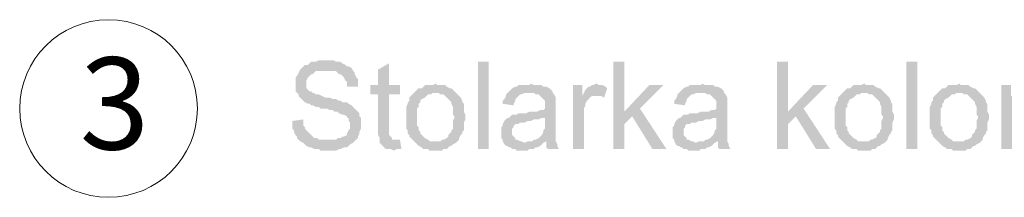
# Model space of a CAD drawing. Header units: millimetres. Extents: x -14047 to 49934, y -21523 to 14989.
# Tile 382 of 580: x 21527 to 21794, y 3749 to 3797. Entities that reach past the tile are written whole.
import ezdxf

# ---------------------------------------------------------------- set-up
doc = ezdxf.new("R2010")
doc.units = ezdxf.units.MM
doc.layers.add('C00-00-00', color=7, linetype='Continuous')
doc.styles.get("Standard").update_dxf_attribs({"font": 'arial.ttf'})

msp = doc.modelspace()

# ---------------------------------------------------------------- hatches: boundary and pattern name
at = {"layer": 'C00-00-00'}
h = msp.add_hatch(color=256, dxfattribs=at)
h.dxf.hatch_style = 2
h.paths.add_polyline_path([(21609.51, 3785.779), (21607.816, 3785.779), (21606.97, 3785.355), (21605.7, 3785.355), (21605.276, 3784.932), (21604.853, 3784.509), (21604.006, 3784.509), (21603.583, 3784.085), (21603.16, 3783.662), (21602.736, 3783.239), (21602.313, 3782.392), (21601.89, 3781.545), (21601.466, 3781.122), (21601.466, 3777.312), (21601.89, 3776.889), (21602.313, 3776.465), (21602.313, 3776.042), (21602.736, 3775.619), (21603.16, 3775.195), (21603.583, 3774.772), (21604.006, 3774.349), (21604.853, 3773.925), (21605.276, 3773.925), (21605.7, 3773.502), (21606.123, 3773.502), (21606.97, 3773.079), (21607.816, 3773.079), (21608.24, 3772.655), (21609.933, 3772.655), (21610.78, 3772.232), (21611.626, 3772.232), (21612.05, 3771.809), (21612.896, 3771.809), (21613.32, 3771.385), (21614.166, 3770.962), (21614.59, 3770.962), (21615.436, 3770.539), (21615.436, 3770.115), (21615.86, 3770.115), (21615.86, 3769.269), (21616.283, 3768.845), (21616.283, 3767.999), (21616.283, 3767.152), (21615.86, 3766.729), (21615.436, 3765.882), (21615.436, 3765.459), (21614.59, 3765.035), (21614.166, 3765.035), (21613.743, 3764.612), (21612.896, 3764.612), (21612.473, 3764.189), (21602.313, 3764.189), (21602.736, 3763.765), (21603.583, 3763.342), (21604.006, 3762.919), (21604.43, 3762.495), (21605.276, 3762.072), (21605.7, 3762.072), (21606.546, 3761.649), (21607.816, 3761.649), (21608.24, 3761.225), (21612.473, 3761.225), (21613.32, 3761.649), (21613.743, 3761.649), (21614.59, 3762.072), (21615.436, 3762.072), (21615.86, 3762.495), (21616.283, 3762.919), (21617.13, 3763.342), (21617.553, 3763.765), (21617.976, 3764.189), (21618.4, 3764.612), (21618.4, 3765.035), (21618.823, 3765.882), (21618.823, 3766.305), (21619.246, 3767.152), (21619.246, 3770.115), (21618.823, 3770.539), (21618.823, 3771.385), (21618.4, 3771.809), (21617.976, 3772.232), (21617.553, 3772.655), (21617.13, 3773.079), (21616.706, 3773.502), (21615.86, 3773.925), (21615.436, 3774.349), (21614.166, 3774.349), (21613.743, 3774.772), (21613.32, 3774.772), (21612.473, 3775.195), (21611.626, 3775.195), (21610.78, 3775.619), (21609.51, 3775.619), (21608.663, 3776.042), (21607.816, 3776.465), (21606.97, 3776.465), (21606.546, 3776.889), (21606.123, 3776.889), (21605.7, 3777.312), (21605.276, 3777.312), (21604.853, 3777.735), (21604.43, 3778.159), (21604.43, 3780.275), (21604.853, 3781.122), (21605.276, 3781.545), (21605.7, 3781.969), (21606.123, 3781.969), (21606.546, 3782.392), (21606.97, 3782.815), (21617.13, 3782.815), (21616.706, 3783.662), (21615.86, 3784.085), (21615.436, 3784.085), (21615.013, 3784.509), (21614.166, 3784.932), (21613.743, 3785.355), (21612.473, 3785.355), (21611.626, 3785.779), (21610.356, 3785.779)])
h = msp.add_hatch(color=256, dxfattribs=at)
h.dxf.hatch_style = 2
h.paths.add_polyline_path([(21626.866, 3784.932), (21623.903, 3783.239), (21623.903, 3779.005), (21621.786, 3779.005), (21621.786, 3776.465), (21623.903, 3776.465), (21623.903, 3765.459), (21624.326, 3764.612), (21624.326, 3764.189), (21628.56, 3764.189), (21627.713, 3764.189), (21627.713, 3764.612), (21627.29, 3765.035), (21626.866, 3765.459), (21626.866, 3776.465), (21629.83, 3776.465), (21629.83, 3779.005), (21626.866, 3779.005)])
h = msp.add_hatch(color=256, dxfattribs=at)
h.dxf.hatch_style = 2
h.paths.add_polyline_path([(21650.996, 3785.355), (21650.996, 3761.649), (21653.96, 3761.649), (21653.96, 3785.355)])
h = msp.add_hatch(color=256, dxfattribs=at)
h.dxf.hatch_style = 2
h.paths.add_polyline_path([(21690.79, 3785.355), (21687.826, 3785.355), (21687.826, 3761.649), (21690.79, 3761.649), (21690.79, 3768.422), (21692.906, 3770.539), (21690.79, 3771.809)])
h = msp.add_hatch(color=256, dxfattribs=at)
h.dxf.hatch_style = 2
h.paths.add_polyline_path([(21735.24, 3785.355), (21732.276, 3785.355), (21732.276, 3761.649), (21735.24, 3761.649), (21735.24, 3768.422), (21737.356, 3770.539), (21735.24, 3771.809)])
h = msp.add_hatch(color=256, dxfattribs=at)
h.dxf.hatch_style = 2
h.paths.add_polyline_path([(21767.413, 3785.355), (21767.413, 3761.649), (21770.376, 3761.649), (21770.376, 3785.355)])
h = msp.add_hatch(color=256, dxfattribs=at)
h.dxf.hatch_style = 2
h.paths.add_polyline_path([(21617.13, 3782.815), (21609.933, 3782.815), (21612.473, 3782.815), (21612.896, 3782.392), (21613.32, 3781.969), (21613.743, 3781.969), (21614.166, 3781.545), (21614.59, 3781.122), (21615.013, 3780.275), (21615.436, 3779.852), (21615.436, 3778.582), (21618.4, 3778.582), (21618.4, 3780.699), (21617.976, 3781.122), (21617.553, 3781.969), (21617.553, 3782.392)])
h = msp.add_hatch(color=256, dxfattribs=at)
h.dxf.hatch_style = 2
h.paths.add_polyline_path([(21639.566, 3779.429), (21638.72, 3779.005), (21636.603, 3779.005), (21636.18, 3778.582), (21635.756, 3778.159), (21634.91, 3778.159), (21634.486, 3777.735), (21634.063, 3777.312), (21633.64, 3776.889), (21640.413, 3776.889), (21640.836, 3776.465), (21641.683, 3776.465), (21642.106, 3776.042), (21642.53, 3775.619), (21642.953, 3775.195), (21643.376, 3774.772), (21643.8, 3774.349), (21643.8, 3773.925), (21644.223, 3773.079), (21644.223, 3770.962), (21644.646, 3770.539), (21644.646, 3770.115), (21644.223, 3769.269), (21644.223, 3767.152), (21643.8, 3766.729), (21643.8, 3766.305), (21643.376, 3765.882), (21642.953, 3765.459), (21642.953, 3765.035), (21642.53, 3764.612), (21641.683, 3764.189), (21641.26, 3764.189), (21640.836, 3763.765), (21633.64, 3763.765), (21634.063, 3763.342), (21634.486, 3762.919), (21634.91, 3762.495), (21635.756, 3762.072), (21636.18, 3761.649), (21637.45, 3761.649), (21637.873, 3761.225), (21641.26, 3761.225), (21641.683, 3761.649), (21642.53, 3761.649), (21642.953, 3762.072), (21643.376, 3762.495), (21643.8, 3762.495), (21644.223, 3762.919), (21645.07, 3763.342), (21645.493, 3763.765), (21645.916, 3764.189), (21645.916, 3764.612), (21646.34, 3765.459), (21646.763, 3765.882), (21646.763, 3766.305), (21647.186, 3766.729), (21647.186, 3768.845), (21647.61, 3769.692), (21647.61, 3770.962), (21647.186, 3771.809), (21647.186, 3773.925), (21646.763, 3774.349), (21646.763, 3774.772), (21646.34, 3775.619), (21645.916, 3776.042), (21645.493, 3776.465), (21645.07, 3776.889), (21644.646, 3777.312), (21644.223, 3777.735), (21643.8, 3778.159), (21643.376, 3778.159), (21642.53, 3778.582), (21642.106, 3779.005), (21639.99, 3779.005)])
h = msp.add_hatch(color=256, dxfattribs=at)
h.dxf.hatch_style = 2
h.paths.add_polyline_path([(21665.39, 3779.429), (21664.966, 3779.005), (21662.003, 3779.005), (21661.58, 3778.582), (21661.156, 3778.582), (21660.31, 3778.159), (21659.886, 3777.735), (21659.463, 3777.312), (21659.04, 3776.889), (21666.236, 3776.889), (21666.66, 3776.465), (21667.506, 3776.465), (21667.93, 3776.042), (21668.353, 3775.619), (21668.776, 3775.195), (21669.2, 3774.772), (21669.2, 3772.655), (21668.776, 3772.232), (21667.93, 3772.232), (21667.083, 3771.809), (21664.966, 3771.809), (21664.12, 3771.385), (21662.003, 3771.385), (21661.58, 3770.962), (21660.31, 3770.962), (21659.886, 3770.539), (21669.2, 3770.115), (21669.2, 3767.152), (21668.776, 3766.729), (21668.776, 3766.305), (21668.353, 3765.459), (21667.93, 3765.035), (21667.506, 3764.612), (21666.66, 3764.189), (21666.236, 3764.189), (21665.813, 3763.765), (21669.623, 3763.765), (21669.623, 3762.072), (21670.046, 3761.649), (21673.01, 3761.649), (21672.586, 3762.495), (21672.586, 3762.919), (21672.163, 3763.765), (21672.163, 3772.655), (21672.163, 3775.619), (21671.74, 3776.465), (21671.316, 3776.889), (21671.316, 3777.312), (21670.893, 3777.735), (21670.47, 3778.159), (21669.623, 3778.582), (21668.776, 3778.582), (21668.353, 3779.005), (21666.236, 3779.005)])
h = msp.add_hatch(color=256, dxfattribs=at)
h.dxf.hatch_style = 2
h.paths.add_polyline_path([(21683.17, 3779.429), (21682.323, 3779.005), (21681.9, 3779.005), (21681.476, 3778.582), (21681.053, 3778.582), (21680.63, 3778.159), (21680.206, 3777.735), (21679.783, 3776.889), (21679.36, 3776.042), (21684.44, 3776.042), (21685.286, 3775.619), (21686.133, 3778.159), (21685.71, 3778.582), (21684.863, 3779.005), (21684.016, 3779.005)])
h = msp.add_hatch(color=256, dxfattribs=at)
h.dxf.hatch_style = 2
h.paths.add_polyline_path([(21711.956, 3779.429), (21711.533, 3779.005), (21708.57, 3779.005), (21708.146, 3778.582), (21707.723, 3778.582), (21706.876, 3778.159), (21706.453, 3777.735), (21706.03, 3777.312), (21705.606, 3776.889), (21712.803, 3776.889), (21713.226, 3776.465), (21714.073, 3776.465), (21714.496, 3776.042), (21714.92, 3775.619), (21715.343, 3775.195), (21715.766, 3774.772), (21715.766, 3772.655), (21715.343, 3772.232), (21714.496, 3772.232), (21713.65, 3771.809), (21711.533, 3771.809), (21710.686, 3771.385), (21708.57, 3771.385), (21708.146, 3770.962), (21706.876, 3770.962), (21706.453, 3770.539), (21715.766, 3770.115), (21715.766, 3767.152), (21715.343, 3766.729), (21715.343, 3766.305), (21714.92, 3765.459), (21714.496, 3765.035), (21714.073, 3764.612), (21713.226, 3764.189), (21712.803, 3764.189), (21712.38, 3763.765), (21716.19, 3763.765), (21716.19, 3762.072), (21716.613, 3761.649), (21719.576, 3761.649), (21719.153, 3762.495), (21719.153, 3762.919), (21718.73, 3763.765), (21718.73, 3772.655), (21718.73, 3775.619), (21718.306, 3776.465), (21717.883, 3776.889), (21717.883, 3777.312), (21717.46, 3777.735), (21717.036, 3778.159), (21716.19, 3778.582), (21715.343, 3778.582), (21714.92, 3779.005), (21712.803, 3779.005)])
h = msp.add_hatch(color=256, dxfattribs=at)
h.dxf.hatch_style = 2
h.paths.add_polyline_path([(21755.983, 3779.429), (21755.136, 3779.005), (21753.02, 3779.005), (21752.596, 3778.582), (21752.173, 3778.159), (21751.326, 3778.159), (21750.903, 3777.735), (21750.48, 3777.312), (21750.056, 3776.889), (21756.83, 3776.889), (21757.253, 3776.465), (21758.1, 3776.465), (21758.523, 3776.042), (21758.946, 3775.619), (21759.37, 3775.195), (21759.793, 3774.772), (21760.216, 3774.349), (21760.216, 3773.925), (21760.64, 3773.079), (21760.64, 3770.962), (21761.063, 3770.539), (21761.063, 3770.115), (21760.64, 3769.269), (21760.64, 3767.152), (21760.216, 3766.729), (21760.216, 3766.305), (21759.793, 3765.882), (21759.37, 3765.459), (21759.37, 3765.035), (21758.946, 3764.612), (21758.1, 3764.189), (21757.676, 3764.189), (21757.253, 3763.765), (21750.056, 3763.765), (21750.48, 3763.342), (21750.903, 3762.919), (21751.326, 3762.495), (21752.173, 3762.072), (21752.596, 3761.649), (21753.866, 3761.649), (21754.29, 3761.225), (21757.676, 3761.225), (21758.1, 3761.649), (21758.946, 3761.649), (21759.37, 3762.072), (21759.793, 3762.495), (21760.216, 3762.495), (21760.64, 3762.919), (21761.486, 3763.342), (21761.91, 3763.765), (21762.333, 3764.189), (21762.333, 3764.612), (21762.756, 3765.459), (21763.18, 3765.882), (21763.18, 3766.305), (21763.603, 3766.729), (21763.603, 3768.845), (21764.026, 3769.692), (21764.026, 3770.962), (21763.603, 3771.809), (21763.603, 3773.925), (21763.18, 3774.349), (21763.18, 3774.772), (21762.756, 3775.619), (21762.333, 3776.042), (21761.91, 3776.465), (21761.486, 3776.889), (21761.063, 3777.312), (21760.64, 3777.735), (21760.216, 3778.159), (21759.793, 3778.159), (21758.946, 3778.582), (21758.523, 3779.005), (21756.406, 3779.005)])
h = msp.add_hatch(color=256, dxfattribs=at)
h.dxf.hatch_style = 2
h.paths.add_polyline_path([(21781.806, 3779.429), (21780.96, 3779.005), (21778.843, 3779.005), (21778.42, 3778.582), (21777.996, 3778.159), (21777.15, 3778.159), (21776.726, 3777.735), (21776.303, 3777.312), (21775.88, 3776.889), (21782.653, 3776.889), (21783.076, 3776.465), (21783.923, 3776.465), (21784.346, 3776.042), (21784.77, 3775.619), (21785.193, 3775.195), (21785.616, 3774.772), (21786.04, 3774.349), (21786.04, 3773.925), (21786.463, 3773.079), (21786.463, 3770.962), (21786.886, 3770.539), (21786.886, 3770.115), (21786.463, 3769.269), (21786.463, 3767.152), (21786.04, 3766.729), (21786.04, 3766.305), (21785.616, 3765.882), (21785.193, 3765.459), (21785.193, 3765.035), (21784.77, 3764.612), (21783.923, 3764.189), (21783.5, 3764.189), (21783.076, 3763.765), (21775.88, 3763.765), (21776.303, 3763.342), (21776.726, 3762.919), (21777.15, 3762.495), (21777.996, 3762.072), (21778.42, 3761.649), (21779.69, 3761.649), (21780.113, 3761.225), (21783.5, 3761.225), (21783.923, 3761.649), (21784.77, 3761.649), (21785.193, 3762.072), (21785.616, 3762.495), (21786.04, 3762.495), (21786.463, 3762.919), (21787.31, 3763.342), (21787.733, 3763.765), (21788.156, 3764.189), (21788.156, 3764.612), (21788.58, 3765.459), (21789.003, 3765.882), (21789.003, 3766.305), (21789.426, 3766.729), (21789.426, 3768.845), (21789.85, 3769.692), (21789.85, 3770.962), (21789.426, 3771.809), (21789.426, 3773.925), (21789.003, 3774.349), (21789.003, 3774.772), (21788.58, 3775.619), (21788.156, 3776.042), (21787.733, 3776.465), (21787.31, 3776.889), (21786.886, 3777.312), (21786.463, 3777.735), (21786.04, 3778.159), (21785.616, 3778.159), (21784.77, 3778.582), (21784.346, 3779.005), (21782.23, 3779.005)])
h = msp.add_hatch(color=256, dxfattribs=at)
h.dxf.hatch_style = 2
h.paths.add_polyline_path([(21633.64, 3776.889), (21633.216, 3776.465), (21632.793, 3776.042), (21632.37, 3775.619), (21632.37, 3774.772), (21631.946, 3774.349), (21631.946, 3773.925), (21631.523, 3773.079), (21631.523, 3770.115), (21631.523, 3767.152), (21631.946, 3766.729), (21631.946, 3765.882), (21632.37, 3765.459), (21632.37, 3765.035), (21632.793, 3764.612), (21633.216, 3764.189), (21633.64, 3763.765), (21639.566, 3763.765), (21637.873, 3763.765), (21637.45, 3764.189), (21636.603, 3764.612), (21636.18, 3765.035), (21635.756, 3765.459), (21635.333, 3765.882), (21635.333, 3766.305), (21634.91, 3766.729), (21634.91, 3767.575), (21634.486, 3767.999), (21634.486, 3770.115), (21634.486, 3772.655), (21634.91, 3773.079), (21634.91, 3773.925), (21635.333, 3774.349), (21635.333, 3774.772), (21635.756, 3775.195), (21636.603, 3775.619), (21637.026, 3776.042), (21637.45, 3776.465), (21638.296, 3776.465), (21638.72, 3776.889), (21639.566, 3776.889)])
h = msp.add_hatch(color=256, dxfattribs=at)
h.dxf.hatch_style = 2
h.paths.add_polyline_path([(21659.04, 3776.889), (21658.616, 3776.465), (21658.616, 3776.042), (21658.193, 3775.195), (21657.77, 3774.772), (21657.77, 3773.925), (21660.733, 3773.502), (21660.733, 3773.925), (21661.156, 3774.772), (21661.156, 3775.195), (21661.58, 3775.619), (21662.003, 3776.042), (21662.426, 3776.465), (21662.85, 3776.465), (21663.696, 3776.889), (21664.966, 3776.889)])
h = msp.add_hatch(color=256, dxfattribs=at)
h.dxf.hatch_style = 2
h.paths.add_polyline_path([(21679.36, 3779.005), (21676.82, 3779.005), (21676.82, 3761.649), (21679.783, 3761.649), (21679.783, 3772.655), (21680.206, 3773.502), (21680.206, 3773.925), (21680.63, 3774.772), (21681.053, 3775.195), (21681.476, 3775.619), (21681.9, 3776.042), (21683.17, 3776.042), (21679.36, 3776.042)])
h = msp.add_hatch(color=256, dxfattribs=at)
h.dxf.hatch_style = 2
h.paths.add_polyline_path([(21701.373, 3779.005), (21697.563, 3779.005), (21690.79, 3771.809), (21692.906, 3770.539), (21698.41, 3761.649), (21702.22, 3761.649), (21695.023, 3772.655)])
h = msp.add_hatch(color=256, dxfattribs=at)
h.dxf.hatch_style = 2
h.paths.add_polyline_path([(21705.606, 3776.889), (21705.183, 3776.465), (21705.183, 3776.042), (21704.76, 3775.195), (21704.336, 3774.772), (21704.336, 3773.925), (21707.3, 3773.502), (21707.3, 3773.925), (21707.723, 3774.772), (21707.723, 3775.195), (21708.146, 3775.619), (21708.57, 3776.042), (21708.993, 3776.465), (21709.416, 3776.465), (21710.263, 3776.889), (21711.533, 3776.889)])
h = msp.add_hatch(color=256, dxfattribs=at)
h.dxf.hatch_style = 2
h.paths.add_polyline_path([(21745.823, 3779.005), (21742.013, 3779.005), (21735.24, 3771.809), (21737.356, 3770.539), (21742.86, 3761.649), (21746.67, 3761.649), (21739.473, 3772.655)])
h = msp.add_hatch(color=256, dxfattribs=at)
h.dxf.hatch_style = 2
h.paths.add_polyline_path([(21750.056, 3776.889), (21749.633, 3776.465), (21749.21, 3776.042), (21748.786, 3775.619), (21748.786, 3774.772), (21748.363, 3774.349), (21748.363, 3773.925), (21747.94, 3773.079), (21747.94, 3770.115), (21747.94, 3767.152), (21748.363, 3766.729), (21748.363, 3765.882), (21748.786, 3765.459), (21748.786, 3765.035), (21749.21, 3764.612), (21749.633, 3764.189), (21750.056, 3763.765), (21755.983, 3763.765), (21754.29, 3763.765), (21753.866, 3764.189), (21753.02, 3764.612), (21752.596, 3765.035), (21752.173, 3765.459), (21751.75, 3765.882), (21751.75, 3766.305), (21751.326, 3766.729), (21751.326, 3767.575), (21750.903, 3767.999), (21750.903, 3770.115), (21750.903, 3772.655), (21751.326, 3773.079), (21751.326, 3773.925), (21751.75, 3774.349), (21751.75, 3774.772), (21752.173, 3775.195), (21753.02, 3775.619), (21753.443, 3776.042), (21753.866, 3776.465), (21754.713, 3776.465), (21755.136, 3776.889), (21755.983, 3776.889)])
h = msp.add_hatch(color=256, dxfattribs=at)
h.dxf.hatch_style = 2
h.paths.add_polyline_path([(21775.88, 3776.889), (21775.456, 3776.465), (21775.033, 3776.042), (21774.61, 3775.619), (21774.61, 3774.772), (21774.186, 3774.349), (21774.186, 3773.925), (21773.763, 3773.079), (21773.763, 3770.115), (21773.763, 3767.152), (21774.186, 3766.729), (21774.186, 3765.882), (21774.61, 3765.459), (21774.61, 3765.035), (21775.033, 3764.612), (21775.456, 3764.189), (21775.88, 3763.765), (21781.806, 3763.765), (21780.113, 3763.765), (21779.69, 3764.189), (21778.843, 3764.612), (21778.42, 3765.035), (21777.996, 3765.459), (21777.573, 3765.882), (21777.573, 3766.305), (21777.15, 3766.729), (21777.15, 3767.575), (21776.726, 3767.999), (21776.726, 3770.115), (21776.726, 3772.655), (21777.15, 3773.079), (21777.15, 3773.925), (21777.573, 3774.349), (21777.573, 3774.772), (21777.996, 3775.195), (21778.843, 3775.619), (21779.266, 3776.042), (21779.69, 3776.465), (21780.536, 3776.465), (21780.96, 3776.889), (21781.806, 3776.889)])
h = msp.add_hatch(color=256, dxfattribs=at)
h.dxf.hatch_style = 2
h.paths.add_polyline_path([(21795.776, 3779.005), (21793.236, 3779.005), (21793.236, 3761.649), (21796.2, 3761.649), (21796.2, 3772.655), (21796.623, 3773.502), (21796.623, 3773.925), (21797.046, 3774.772), (21797.47, 3775.195), (21797.893, 3775.619), (21798.316, 3776.042), (21799.586, 3776.042), (21795.776, 3776.042)])
h = msp.add_hatch(color=256, dxfattribs=at)
h.dxf.hatch_style = 2
h.paths.add_polyline_path([(21603.583, 3769.692), (21600.62, 3769.269), (21600.62, 3767.152), (21601.043, 3766.729), (21601.043, 3766.305), (21601.466, 3765.459), (21601.89, 3765.035), (21601.89, 3764.612), (21602.313, 3764.189), (21610.356, 3764.189), (21607.816, 3764.189), (21607.393, 3764.612), (21606.546, 3764.612), (21606.123, 3765.035), (21605.7, 3765.459), (21605.276, 3765.882), (21604.853, 3766.305), (21604.43, 3766.729), (21604.006, 3767.152), (21604.006, 3767.575), (21603.583, 3767.999), (21603.583, 3768.845)])
h = msp.add_hatch(color=256, dxfattribs=at)
h.dxf.hatch_style = 2
h.paths.add_polyline_path([(21659.886, 3770.539), (21659.463, 3770.115), (21659.04, 3770.115), (21658.616, 3769.692), (21658.193, 3769.269), (21657.77, 3768.422), (21657.77, 3767.999), (21657.346, 3767.575), (21657.346, 3764.612), (21657.77, 3764.189), (21657.77, 3763.765), (21658.193, 3762.919), (21658.616, 3762.495), (21659.04, 3762.495), (21659.463, 3762.072), (21659.886, 3762.072), (21660.31, 3761.649), (21661.156, 3761.649), (21661.58, 3761.225), (21664.543, 3761.225), (21664.966, 3761.649), (21666.236, 3761.649), (21666.66, 3762.072), (21667.083, 3762.072), (21667.93, 3762.495), (21668.353, 3762.919), (21668.776, 3763.342), (21663.696, 3763.342), (21662.85, 3763.765), (21662.426, 3763.765), (21661.58, 3764.189), (21661.156, 3764.189), (21661.156, 3764.612), (21660.733, 3765.035), (21660.31, 3765.459), (21660.31, 3766.305), (21660.31, 3767.152), (21660.733, 3767.575), (21660.733, 3767.999), (21661.156, 3768.422), (21662.003, 3768.422), (21662.426, 3768.845), (21663.696, 3768.845), (21664.543, 3769.269), (21665.39, 3769.269), (21666.236, 3769.692), (21667.506, 3769.692), (21668.353, 3770.115), (21669.2, 3770.115)])
h = msp.add_hatch(color=256, dxfattribs=at)
h.dxf.hatch_style = 2
h.paths.add_polyline_path([(21706.453, 3770.539), (21706.03, 3770.115), (21705.606, 3770.115), (21705.183, 3769.692), (21704.76, 3769.269), (21704.336, 3768.422), (21704.336, 3767.999), (21703.913, 3767.575), (21703.913, 3764.612), (21704.336, 3764.189), (21704.336, 3763.765), (21704.76, 3762.919), (21705.183, 3762.495), (21705.606, 3762.495), (21706.03, 3762.072), (21706.453, 3762.072), (21706.876, 3761.649), (21707.723, 3761.649), (21708.146, 3761.225), (21711.11, 3761.225), (21711.533, 3761.649), (21712.803, 3761.649), (21713.226, 3762.072), (21713.65, 3762.072), (21714.496, 3762.495), (21714.92, 3762.919), (21715.343, 3763.342), (21710.263, 3763.342), (21709.416, 3763.765), (21708.993, 3763.765), (21708.146, 3764.189), (21707.723, 3764.189), (21707.723, 3764.612), (21707.3, 3765.035), (21706.876, 3765.459), (21706.876, 3766.305), (21706.876, 3767.152), (21707.3, 3767.575), (21707.3, 3767.999), (21707.723, 3768.422), (21708.57, 3768.422), (21708.993, 3768.845), (21710.263, 3768.845), (21711.11, 3769.269), (21711.956, 3769.269), (21712.803, 3769.692), (21714.073, 3769.692), (21714.92, 3770.115), (21715.766, 3770.115)])
h = msp.add_hatch(color=256, dxfattribs=at)
h.dxf.hatch_style = 2
h.paths.add_polyline_path([(21629.83, 3764.189), (21624.326, 3764.189), (21624.326, 3763.342), (21624.75, 3762.919), (21625.173, 3762.495), (21625.596, 3762.072), (21626.02, 3761.649), (21627.29, 3761.649), (21628.136, 3761.225), (21628.983, 3761.649), (21630.253, 3761.649)])
h = msp.add_hatch(color=256, dxfattribs=at)
h.dxf.hatch_style = 2
h.paths.add_polyline_path([(21665.813, 3763.765), (21664.543, 3763.765), (21663.696, 3763.342), (21668.776, 3763.342), (21669.623, 3763.765)])
h = msp.add_hatch(color=256, dxfattribs=at)
h.dxf.hatch_style = 2
h.paths.add_polyline_path([(21712.38, 3763.765), (21711.11, 3763.765), (21710.263, 3763.342), (21715.343, 3763.342), (21716.19, 3763.765)])

# ---------------------------------------------------------------- linework, layer by layer
at = {"layer": 'C00-00-00', "lineweight": 0}
msp.add_circle((21550.666, 3772.655), 24.13, dxfattribs=at)

# ---------------------------------------------------------------- texts
at = {"layer": 'C00-00-00', "lineweight": 0, "insert": (21542.843, 3786.532), "char_height": 25, "attachment_point": 1}
msp.add_mtext_dynamic_manual_height_columns('3', width=33.09412, gutter_width=12.5, heights=[-25.546], dxfattribs=at)

doc.saveas('drawing.dxf')
